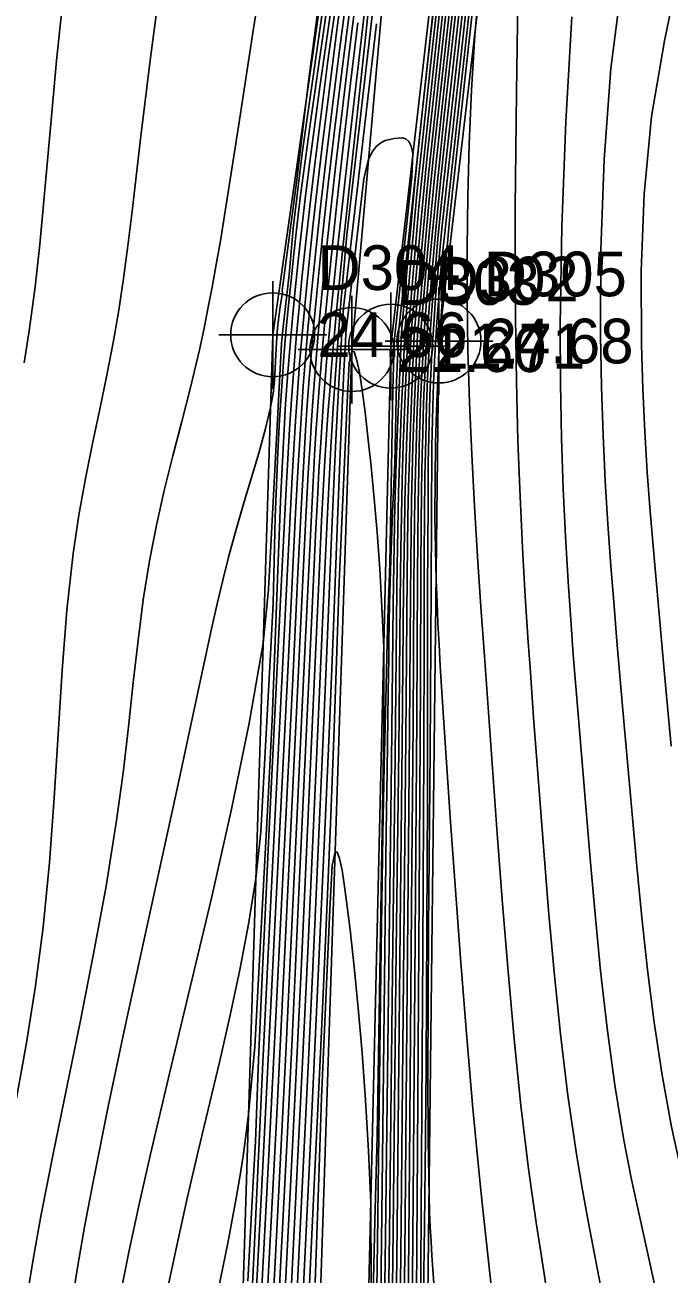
# Model space of a CAD drawing. Extents: x 2356077 to 2359823, y 225951 to 227822.
# Drawn here: x 2356274.1 to 2356310.1, y 227296.2 to 227366 of the extents above; entities that cross this region are included whole.
import ezdxf

# ---------------------------------------------------------------- set-up
doc = ezdxf.new("R2010")
doc.units = 0
for name, color, linetype in [('DTM Contours Major', 7, 'Continuous'), ('DTM Contours Minor', 7, 'Continuous'), ('Exist DTM Breakline', 7, 'Continuous'), ('Exist DTM Breakline Cogo Elevation', 7, 'Continuous'), ('Exist DTM Breakline Cogo Number', 7, 'Continuous'), ('Exist DTM Breakline Cogo Point CELL', 7, 'Continuous')]:
    doc.layers.add(name, color=color, linetype=linetype)

msp = doc.modelspace()

# ---------------------------------------------------------------- linework, layer by layer
at = {"layer": 'DTM Contours Major'}
for points in [[(2356293.879, 227385.567), (2356290.551, 227362.287), (2356290.026, 227358.377), (2356289.795, 227356.475), (2356289.586, 227354.692), (2356289.398, 227353.009), (2356289.229, 227351.408), (2356289.079, 227349.871), (2356288.945, 227348.381), (2356288.803, 227346.604), (2356288.68, 227344.845), (2356288.573, 227343.075), (2356288.479, 227341.27), (2356288.394, 227339.402), (2356288.278, 227336.528), (2356287.934, 227327.198), (2356287.721, 227323.166), (2356286.953, 227308.924), (2356286.605, 227305.15), (2356286.458, 227303.94), (2356286.302, 227302.806), (2356286.12, 227301.634), (2356285.921, 227300.468), (2356285.444, 227297.94), (2356284.909, 227295.318)], [(2356296.203, 227293.656), (2356296.335, 227314.38), (2356296.393, 227325.41), (2356296.409, 227331.745), (2356296.422, 227336.377), (2356296.437, 227338.628), (2356296.462, 227340.803), (2356296.5, 227342.879), (2356296.525, 227343.852), (2356296.554, 227344.803), (2356296.589, 227345.741), (2356296.63, 227346.673), (2356296.679, 227347.607), (2356296.735, 227348.552), (2356296.828, 227349.891), (2356296.937, 227351.282), (2356297.063, 227352.742), (2356297.207, 227354.286), (2356297.367, 227355.931), (2356297.534, 227357.502), (2356299.95, 227379.437)], [(2356293.994, 227294.945), (2356294.091, 227302.669), (2356294.3, 227320.955), (2356294.341, 227324.336), (2356294.409, 227328.754), (2356294.417, 227329.669), (2356294.438, 227330.689), (2356294.445, 227331.626), (2356294.487, 227333.656), (2356294.556, 227336.153), (2356294.655, 227338.804), (2356294.785, 227341.54), (2356294.864, 227346.061), (2356294.996, 227349.009), (2356297.497, 227372.248)], [(2356281.756, 227368.857), (2356281.128, 227364.188), (2356280.602, 227359.82), (2356280.109, 227355.617), (2356279.871, 227353.693), (2356279.625, 227351.857), (2356279.361, 227350.089), (2356279.069, 227348.367), (2356278.701, 227346.462), (2356278.305, 227344.562), (2356277.899, 227342.641), (2356277.502, 227340.673), (2356277.134, 227338.633), (2356276.812, 227336.493), (2356276.463, 227333.315), (2356276.199, 227329.945), (2356275.756, 227322.841), (2356275.489, 227319.211), (2356275.136, 227315.599), (2356274.707, 227312.329), (2356274.201, 227309.14), (2356273.652, 227306.056)], [(2356294.979, 227285.33), (2356295.134, 227299.127), (2356295.298, 227316.698), (2356295.396, 227326.226), (2356295.467, 227335.242), (2356295.487, 227336.884), (2356295.512, 227338.524), (2356295.545, 227340.184), (2356295.589, 227341.863), (2356295.646, 227343.57), (2356295.786, 227347.005), (2356295.865, 227348.746), (2356296.121, 227351.654), (2356296.357, 227354.441), (2356296.624, 227357.306), (2356296.931, 227360.25), (2356297.85, 227368.766)], [(2356306.26, 227295.582), (2356305.573, 227299.18), (2356305.236, 227301.023), (2356304.916, 227302.92), (2356304.441, 227306.207), (2356304.031, 227309.621), (2356303.676, 227313.086), (2356303.368, 227316.528), (2356303.097, 227319.872), (2356302.528, 227327.332), (2356302.327, 227330.114), (2356302.229, 227331.531), (2356302.064, 227334.091), (2356301.909, 227336.799), (2356301.77, 227339.684), (2356301.654, 227342.778), (2356301.566, 227346.108), (2356301.513, 227349.706), (2356301.504, 227355.809), (2356301.567, 227362.261), (2356301.674, 227368.692)], [(2356292.614, 227367.596), (2356292.227, 227364.49), (2356291.848, 227361.361), (2356291.486, 227358.258), (2356291.147, 227355.23), (2356290.841, 227352.327), (2356290.577, 227349.597), (2356290.443, 227348.091), (2356290.325, 227346.65), (2356290.22, 227345.262), (2356290.126, 227343.914), (2356290.041, 227342.594), (2356289.964, 227341.29), (2356289.816, 227338.527), (2356289.294, 227327.626), (2356288.209, 227305.516), (2356287.918, 227299.885), (2356287.01, 227282.968)], [(2356293.752, 227366.092), (2356291.919, 227350.224), (2356291.8, 227348.482), (2356291.649, 227346.014), (2356291.499, 227343.205), (2356291.406, 227341.241), (2356291.243, 227337.409), (2356290.984, 227331.03), (2356290.741, 227325.395), (2356290.288, 227315.318), (2356289.956, 227308.197), (2356289.588, 227300.646), (2356289.045, 227289.662)]]:
    msp.add_lwpolyline(points, dxfattribs=at)
at = {"layer": 'DTM Contours Minor'}
for points in [[(2356297.06, 227403.217), (2356294.536, 227391.919), (2356294.285, 227390.517), (2356293.936, 227388.706), (2356293.617, 227386.973), (2356289.598, 227358.862), (2356289.102, 227354.646), (2356288.874, 227352.091), (2356288.515, 227348.987), (2356288.452, 227348.233), (2356287.87, 227337.279), (2356287.726, 227334.469), (2356287.421, 227331.484), (2356286.647, 227327.002), (2356285.661, 227322.195), (2356284.539, 227317.224), (2356283.358, 227312.248), (2356282.196, 227307.427), (2356281.129, 227302.922), (2356280.498, 227300.127), (2356279.944, 227297.532), (2356279.467, 227295.119)], [(2356294.736, 227283.986), (2356294.913, 227298.908), (2356295.08, 227315.51), (2356295.194, 227325.862), (2356295.27, 227334.565), (2356295.31, 227337.621), (2356295.344, 227339.403), (2356295.39, 227341.22), (2356295.45, 227343.082), (2356295.602, 227346.847), (2356295.689, 227348.779), (2356295.977, 227352.041), (2356296.243, 227355.154), (2356296.546, 227358.345), (2356297.828, 227370.233), (2356298.098, 227372.532), (2356298.371, 227374.79), (2356298.651, 227377.021), (2356298.942, 227379.239), (2356299.239, 227381.44), (2356300.095, 227389.419), (2356300.286, 227391.058), (2356301.779, 227401.927)], [(2356293.728, 227386.131), (2356290.059, 227360.468), (2356289.497, 227356.373), (2356289.307, 227354.748), (2356289.135, 227353.216), (2356288.98, 227351.763), (2356288.841, 227350.377), (2356288.716, 227349.044), (2356288.605, 227347.749), (2356288.459, 227345.833), (2356288.339, 227343.963), (2356288.242, 227342.126), (2356288.163, 227340.31), (2356288.1, 227338.503), (2356288.036, 227336.104), (2356287.985, 227333.706), (2356287.854, 227331.217), (2356287.299, 227320.936), (2356287.013, 227318.317), (2356286.606, 227315.771), (2356286.122, 227313.225), (2356285.579, 227310.682), (2356284.998, 227308.143), (2356283.798, 227303.09), (2356283.206, 227300.531), (2356282.641, 227297.989), (2356282.111, 227295.469)], [(2356300.334, 227294.036), (2356299.661, 227300.172), (2356299.528, 227301.439), (2356299.139, 227305.48), (2356298.777, 227309.67), (2356298.443, 227313.871), (2356298.142, 227317.943), (2356297.875, 227321.749), (2356297.482, 227327.607), (2356297.318, 227330.202), (2356297.248, 227331.412), (2356297.187, 227332.598), (2356297.134, 227333.786), (2356297.088, 227335.002), (2356297.041, 227336.719), (2356297.016, 227338.567), (2356297.028, 227340.648), (2356297.045, 227342.658), (2356297.115, 227344.969), (2356297.229, 227347.481), (2356297.315, 227348.979), (2356297.416, 227350.553), (2356297.87, 227355.511), (2356301.243, 227386.147)], [(2356297.019, 227294.932), (2356296.901, 227296.469), (2356296.846, 227297.254), (2356296.799, 227298.038), (2356296.757, 227298.841), (2356296.722, 227299.685), (2356296.692, 227300.587), (2356296.636, 227303.696), (2356296.623, 227307.394), (2356296.666, 227315.544), (2356296.751, 227325.453), (2356296.798, 227334.577), (2356296.844, 227342.467), (2356296.892, 227344.702), (2356296.937, 227345.98), (2356296.994, 227347.241), (2356297.064, 227348.513), (2356297.123, 227349.417), (2356297.19, 227350.348), (2356297.265, 227351.318), (2356297.349, 227352.334), (2356297.433, 227353.259), (2356297.489, 227353.738), (2356300.433, 227380.463)], [(2356296.302, 227289.666), (2356296.433, 227298.949), (2356296.488, 227303.871), (2356296.524, 227307.844), (2356296.552, 227311.788), (2356296.574, 227315.639), (2356296.599, 227322.792), (2356296.605, 227329.495), (2356296.603, 227334.45), (2356296.631, 227339.301), (2356296.648, 227341.546), (2356296.691, 227343.71), (2356296.741, 227345.325), (2356296.771, 227346.113), (2356296.807, 227346.896), (2356296.848, 227347.682), (2356296.895, 227348.474), (2356296.97, 227349.595), (2356297.058, 227350.758), (2356297.16, 227351.975), (2356297.275, 227353.262), (2356297.404, 227354.634), (2356300.187, 227379.908)], [(2356294.57, 227375.735), (2356292.096, 227354.291), (2356291.767, 227350.486), (2356291.594, 227348.298), (2356291.446, 227346.254), (2356291.317, 227344.311), (2356291.204, 227342.415), (2356291.104, 227340.565), (2356291.014, 227338.748), (2356290.852, 227335.163), (2356290.496, 227327.089), (2356289.913, 227314.252), (2356289.604, 227307.663), (2356289.332, 227302.081), (2356288.759, 227290.746)], [(2356295.465, 227288.036), (2356295.602, 227302.409), (2356295.733, 227319.059), (2356295.799, 227326.976), (2356295.845, 227334.709), (2356295.861, 227336.603), (2356295.882, 227338.47), (2356295.913, 227340.307), (2356295.943, 227341.711), (2356295.982, 227343.107), (2356296.031, 227344.505), (2356296.154, 227347.311), (2356296.217, 227348.688), (2356296.585, 227353.08), (2356296.79, 227355.334), (2356297.018, 227357.666), (2356297.269, 227360.064), (2356297.534, 227362.519), (2356298.969, 227375.568)], [(2356295.708, 227289.417), (2356295.824, 227302.795), (2356296, 227327.353), (2356296.038, 227335.265), (2356296.054, 227337.278), (2356296.077, 227339.251), (2356296.11, 227341.174), (2356296.138, 227342.442), (2356296.174, 227343.694), (2356296.219, 227344.939), (2356296.273, 227346.188), (2356296.337, 227347.447), (2356296.394, 227348.665), (2356296.704, 227352.473), (2356296.884, 227354.459), (2356297.085, 227356.533), (2356297.305, 227358.705), (2356297.542, 227360.934), (2356299.135, 227375.391)], [(2356295.962, 227292.385), (2356296.046, 227303.171), (2356296.176, 227323.052), (2356296.208, 227329.258), (2356296.232, 227335.826), (2356296.247, 227337.958), (2356296.271, 227340.032), (2356296.306, 227342.033), (2356296.333, 227343.157), (2356296.365, 227344.26), (2356296.405, 227345.35), (2356296.452, 227346.438), (2356296.569, 227348.622), (2356296.687, 227350.219), (2356296.819, 227351.858), (2356296.971, 227353.573), (2356297.143, 227355.379), (2356297.333, 227357.291), (2356297.537, 227359.211), (2356299.311, 227375.313)], [(2356295.223, 227286.678), (2356295.355, 227299.345), (2356295.448, 227310.197), (2356295.537, 227320.124), (2356295.597, 227326.599), (2356295.649, 227334.149), (2356295.665, 227335.923), (2356295.686, 227337.679), (2356295.713, 227339.421), (2356295.745, 227340.956), (2356295.786, 227342.494), (2356295.839, 227344.046), (2356295.97, 227347.163), (2356296.041, 227348.718), (2356296.261, 227351.266), (2356296.466, 227353.736), (2356296.7, 227356.283), (2356296.965, 227358.905), (2356297.545, 227364.295), (2356298.511, 227373.084)], [(2356287.788, 227371.451), (2356286.889, 227365.827), (2356286.049, 227360.35), (2356285.268, 227355.371), (2356285.036, 227353.967), (2356284.806, 227352.637), (2356284.576, 227351.371), (2356284.344, 227350.16), (2356284.107, 227348.995), (2356283.862, 227347.865), (2356283.383, 227345.837), (2356282.885, 227343.872), (2356282.387, 227341.942), (2356281.906, 227340.019), (2356281.461, 227338.076), (2356281.07, 227336.084), (2356280.728, 227333.904), (2356280.437, 227331.635), (2356280.172, 227329.271), (2356279.903, 227326.807), (2356279.602, 227324.24), (2356279.243, 227321.565), (2356278.654, 227317.894), (2356277.959, 227314.112), (2356277.205, 227310.302), (2356275.696, 227302.932), (2356275.031, 227299.54), (2356274.671, 227297.564), (2356274.362, 227295.697)], [(2356293.601, 227371.25), (2356292.353, 227360.523), (2356291.94, 227356.869), (2356291.559, 227353.355), (2356291.23, 227350.089), (2356291.104, 227348.738), (2356290.99, 227347.449), (2356290.888, 227346.21), (2356290.796, 227345.012), (2356290.713, 227343.845), (2356290.637, 227342.699), (2356290.54, 227341.094), (2356290.452, 227339.501), (2356290.371, 227337.906), (2356290.145, 227332.999), (2356289.426, 227317.539), (2356289.041, 227309.354), (2356288.767, 227303.768), (2356288.475, 227298.059), (2356287.889, 227286.896)], [(2356294.002, 227279.937), (2356294.255, 227298.282), (2356294.423, 227311.905), (2356294.591, 227324.864), (2356294.685, 227333.663), (2356294.734, 227336.973), (2356294.782, 227339.211), (2356294.849, 227341.534), (2356294.943, 227343.958), (2356295.157, 227348.839), (2356295.529, 227353.096), (2356295.894, 227357.208), (2356296.345, 227361.478), (2356296.802, 227365.725), (2356297.249, 227369.7)], [(2356294.492, 227282.642), (2356294.693, 227298.691), (2356294.861, 227314.316), (2356294.993, 227325.51), (2356295.071, 227333.89), (2356295.108, 227336.707), (2356295.142, 227338.611), (2356295.188, 227340.566), (2356295.252, 227342.583), (2356295.418, 227346.701), (2356295.515, 227348.829), (2356296.122, 227355.868), (2356296.482, 227359.417), (2356297.59, 227369.712)], [(2356290.775, 227369.122), (2356289.964, 227362.871), (2356289.284, 227357.226), (2356288.493, 227351.194), (2356288.506, 227351.064), (2356288.37, 227350.287), (2356288.233, 227349.099), (2356288.163, 227348.287), (2356288.049, 227346.14), (2356287.98, 227345.423), (2356287.829, 227344.648), (2356287.535, 227343.404), (2356287.179, 227342.102), (2356286.778, 227340.739), (2356286.351, 227339.315), (2356285.914, 227337.828), (2356285.487, 227336.277), (2356285.164, 227334.999), (2356284.85, 227333.669), (2356284.538, 227332.276), (2356284.221, 227330.809), (2356283.54, 227327.611), (2356282.673, 227323.606), (2356280.718, 227314.672), (2356279.723, 227310.065), (2356278.779, 227305.581), (2356277.933, 227301.379), (2356277.474, 227298.959), (2356277.073, 227296.7), (2356276.734, 227294.588)], [(2356292.019, 227369.315), (2356291.528, 227365.599), (2356291.068, 227362.01), (2356290.763, 227359.546), (2356290.481, 227357.191), (2356290.224, 227354.939), (2356289.991, 227352.786), (2356289.784, 227350.725), (2356289.601, 227348.75), (2356289.462, 227347.083), (2356289.34, 227345.465), (2356289.232, 227343.883), (2356289.136, 227342.326), (2356289.048, 227340.779), (2356288.857, 227337.094), (2356288.472, 227329.313), (2356287.742, 227314.885), (2356287.412, 227308.048), (2356286.926, 227297.561), (2356286.722, 227293.372)], [(2356293.556, 227369.361), (2356293.154, 227365.503), (2356292.299, 227357.569), (2356291.896, 227353.762), (2356291.544, 227350.24), (2356291.429, 227349.001), (2356291.323, 227347.815), (2356291.227, 227346.673), (2356291.139, 227345.568), (2356291.059, 227344.492), (2356290.985, 227343.437), (2356290.874, 227341.707), (2356290.777, 227340), (2356290.689, 227338.306), (2356290.53, 227334.909), (2356290.035, 227323.936), (2356289.542, 227313.186), (2356289.255, 227307.117), (2356288.977, 227301.488), (2356288.197, 227286.296)], [(2356303.388, 227294.406), (2356302.93, 227297.438), (2356302.698, 227298.961), (2356302.47, 227300.51), (2356302.251, 227302.101), (2356301.822, 227305.634), (2356301.44, 227309.338), (2356301.099, 227313.123), (2356300.793, 227316.903), (2356300.516, 227320.588), (2356299.778, 227330.759), (2356299.584, 227333.503), (2356299.397, 227336.3), (2356299.225, 227339.142), (2356299.073, 227342.023), (2356298.95, 227344.936), (2356298.863, 227347.871), (2356298.819, 227350.702), (2356298.816, 227353.558), (2356298.855, 227356.451), (2356298.938, 227359.391), (2356299.065, 227362.389), (2356299.238, 227365.457), (2356299.573, 227369.303)], [(2356310.218, 227325.729), (2356309.803, 227330.161), (2356309.401, 227334.584), (2356309.216, 227336.688), (2356309.039, 227338.829), (2356308.877, 227341.028), (2356308.737, 227343.304), (2356308.627, 227345.677), (2356308.553, 227348.168), (2356308.534, 227352.276), (2356308.694, 227356.57), (2356309.106, 227360.905), (2356309.843, 227365.139), (2356310.702, 227369.321)], [(2356292.486, 227368.693), (2356292.108, 227365.753), (2356291.742, 227362.836), (2356291.392, 227359.956), (2356291.064, 227357.139), (2356290.761, 227354.411), (2356290.489, 227351.798), (2356290.253, 227349.325), (2356290.117, 227347.758), (2356289.996, 227346.254), (2356289.89, 227344.798), (2356289.795, 227343.38), (2356289.71, 227341.985), (2356289.563, 227339.327), (2356289.369, 227335.382), (2356289.103, 227329.842), (2356288.158, 227310.964), (2356287.746, 227302.883), (2356286.96, 227288.126)], [(2356294.247, 227281.295), (2356294.473, 227298.48), (2356294.643, 227313.114), (2356294.792, 227325.172), (2356294.887, 227334.49), (2356294.904, 227335.776), (2356294.938, 227337.809), (2356294.986, 227339.905), (2356295.051, 227342.078), (2356295.14, 227344.34), (2356295.235, 227346.567), (2356295.342, 227348.891), (2356295.675, 227352.809), (2356296.003, 227356.592), (2356296.845, 227364.451), (2356297.247, 227368.185)], [(2356312.513, 227294.883), (2356311.338, 227299.578), (2356310.76, 227301.986), (2356310.229, 227304.442), (2356309.701, 227307.339), (2356309.259, 227310.277), (2356308.887, 227313.224), (2356308.571, 227316.146), (2356308.295, 227319.014), (2356307.514, 227327.726), (2356307.181, 227331.588), (2356307.02, 227333.547), (2356306.843, 227335.799), (2356306.676, 227338.128), (2356306.528, 227340.558), (2356306.404, 227343.11), (2356306.313, 227345.809), (2356306.262, 227348.677), (2356306.282, 227353.467), (2356306.46, 227358.512), (2356306.844, 227363.605), (2356307.476, 227368.54)], [(2356276.281, 227367.741), (2356275.891, 227364.046), (2356275.639, 227361.32), (2356275.186, 227356.191), (2356274.952, 227353.756), (2356274.69, 227351.387), (2356274.382, 227349.07), (2356274.081, 227347.152)], [(2356291.609, 227368.065), (2356291.037, 227364.025), (2356290.546, 227360.154), (2356290.278, 227357.959), (2356290.033, 227355.885), (2356289.812, 227353.917), (2356289.612, 227352.041), (2356289.434, 227350.243), (2356289.277, 227348.509), (2356289.136, 227346.788), (2356289.012, 227345.103), (2356288.902, 227343.438), (2356288.803, 227341.778), (2356288.711, 227340.105), (2356288.473, 227335.391), (2356287.743, 227320.718), (2356287.549, 227316.707), (2356287.367, 227312.815), (2356287.167, 227308.194), (2356286.989, 227303.619), (2356286.893, 227301.715), (2356286.565, 227295.822)], [(2356292.019, 227367.164), (2356291.595, 227363.887), (2356291.256, 227361.184), (2356290.938, 227358.562), (2356290.644, 227356.03), (2356290.376, 227353.593), (2356290.136, 227351.261), (2356289.927, 227349.04), (2356289.789, 227347.421), (2356289.668, 227345.858), (2356289.561, 227344.34), (2356289.465, 227342.852), (2356289.379, 227341.383), (2356289.238, 227338.75), (2356288.789, 227329.544), (2356288.122, 227316.435), (2356287.398, 227302.242), (2356286.766, 227290.065)], [(2356292.715, 227366.154), (2356292.31, 227362.781), (2356291.913, 227359.388), (2356291.538, 227356.051), (2356291.196, 227352.847), (2356290.901, 227349.853), (2356290.771, 227348.419), (2356290.655, 227347.049), (2356290.552, 227345.732), (2356290.459, 227344.456), (2356290.375, 227343.212), (2356290.298, 227341.986), (2356290.213, 227340.5), (2356290.134, 227339.013), (2356289.987, 227335.993), (2356289.627, 227328.291), (2356288.682, 227308.559), (2356288.429, 227303.455), (2356288.108, 227297.245), (2356287.242, 227280.941)], [(2356309.379, 227295.233), (2356308.453, 227299.38), (2356307.999, 227301.508), (2356307.575, 227303.693), (2356307.067, 227306.783), (2356306.638, 227309.956), (2356306.272, 227313.157), (2356305.959, 227316.333), (2356305.684, 227319.429), (2356305.007, 227327.508), (2356304.744, 227330.83), (2356304.618, 227332.524), (2356304.453, 227334.922), (2356304.302, 227337.44), (2356304.174, 227340.105), (2356304.077, 227342.943), (2356304.02, 227345.982), (2356304.01, 227349.248), (2356304.101, 227354.766), (2356304.321, 227360.606), (2356304.666, 227366.479)], [(2356293.666, 227287.499), (2356293.814, 227297.991), (2356294, 227313.102), (2356294.054, 227316.94), (2356294.115, 227320.795), (2356294.186, 227324.596), (2356294.286, 227329.099), (2356294.376, 227332.33), (2356294.497, 227335.906), (2356294.542, 227338.037), (2356294.675, 227345.618), (2356294.744, 227348.332), (2356295.735, 227357.537), (2356295.789, 227358.843), (2356295.695, 227359.251), (2356295.56, 227359.512), (2356295.39, 227359.656), (2356295.191, 227359.712), (2356294.97, 227359.708), (2356294.732, 227359.675), (2356294.491, 227359.632), (2356294.246, 227359.564), (2356294, 227359.445), (2356293.76, 227359.251), (2356293.531, 227358.957), (2356293.316, 227358.537), (2356293.047, 227357.433), (2356292.048, 227348.802), (2356292.015, 227348.323), (2356291.928, 227346.702), (2356291.828, 227344.636), (2356291.737, 227342.553), (2356291.573, 227338.349), (2356291.331, 227331.92), (2356291.142, 227327.29), (2356290.832, 227320.161), (2356290.483, 227312.472), (2356290.045, 227303.222), (2356289.469, 227291.356)], [(2356293.553, 227294.271), (2356293.67, 227299.177), (2356293.779, 227303.248), (2356293.785, 227303.91), (2356294.173, 227326.73), (2356294.155, 227331.238), (2356294.061, 227333.487), (2356293.939, 227335.627), (2356293.795, 227337.655), (2356293.633, 227339.565), (2356293.459, 227341.353), (2356293.279, 227343.014), (2356293.115, 227344.393), (2356292.953, 227345.612), (2356292.796, 227346.615), (2356292.646, 227347.351), (2356292.505, 227347.764), (2356292.378, 227347.801), (2356292.221, 227347.152), (2356292.108, 227344.944), (2356291.668, 227334.883), (2356291.526, 227330.487), (2356291.373, 227326.198), (2356291.203, 227321.826), (2356291.022, 227317.447), (2356290.835, 227313.139), (2356290.647, 227308.977), (2356290.263, 227300.793), (2356289.193, 227278.208)], [(2356293.463, 227295.718), (2356293.43, 227300.208), (2356293.307, 227303.111), (2356293.143, 227305.912), (2356292.948, 227308.58), (2356292.733, 227311.083), (2356292.507, 227313.387), (2356292.279, 227315.463), (2356292.124, 227316.756), (2356291.974, 227317.878), (2356291.83, 227318.788), (2356291.694, 227319.441), (2356291.566, 227319.795), (2356291.448, 227319.808), (2356291.28, 227319.051), (2356291.15, 227316.597), (2356290.793, 227308.619), (2356290.685, 227306.086), (2356290.52, 227301.062), (2356290.325, 227295.74)]]:
    msp.add_lwpolyline(points, dxfattribs=at)
at = {"layer": 'Exist DTM Breakline'}
for points in [[(2356283.803, 227214.802), (2356287.956, 227348.715), (2356293.952, 227390.832), (2356298.591, 227417.834), (2356291.196, 227424.341), (2356295.705, 227436.016), (2356296.757, 227465.544)], [(2356295.621, 227207.583), (2356297.242, 227348.364), (2356302.055, 227389.57), (2356309.363, 227416.032), (2356303.192, 227424.489), (2356298.03, 227426.53), (2356300.619, 227435.032), (2356300.59, 227462.967)], [(2356287.895, 227212.755), (2356292.38, 227347.885), (2356296.265, 227392.1), (2356301.287, 227414.937)], [(2356291.332, 227210.358), (2356294.548, 227348.076), (2356299.49, 227390.957), (2356303.923, 227414.094)]]:
    msp.add_lwpolyline(points, dxfattribs=at)
at = {"layer": 'Exist DTM Breakline Cogo Point CELL'}
for points in [[(2356287.956, 227351.715), (2356287.956, 227345.715), (2356287.956, 227348.715), (2356290.956, 227348.715), (2356284.956, 227348.715)], [(2356292.38, 227350.885), (2356292.38, 227344.885), (2356292.38, 227347.885), (2356295.38, 227347.885), (2356289.38, 227347.885)], [(2356294.548, 227351.076), (2356294.548, 227345.076), (2356294.548, 227348.076), (2356297.548, 227348.076), (2356291.548, 227348.076)], [(2356297.242, 227351.364), (2356297.242, 227345.364), (2356297.242, 227348.364), (2356300.242, 227348.364), (2356294.242, 227348.364)]]:
    msp.add_lwpolyline(points, dxfattribs=at)
for centre in [(2356287.956, 227348.715), (2356297.242, 227348.364), (2356292.38, 227347.885), (2356294.548, 227348.076)]:
    msp.add_circle(centre, 2.344, dxfattribs=at)

# ---------------------------------------------------------------- texts
at = {"layer": 'Exist DTM Breakline Cogo Elevation'}
for s, p in [('24.66', (2356290.456, 227347.465)), ('21.71', (2356297.048, 227346.826)), ('24.68', (2356299.742, 227347.114)), ('21.60', (2356294.88, 227346.635))]:
    msp.add_text(s, height=2.5, dxfattribs=at).set_placement(p)
at = {"layer": 'Exist DTM Breakline Cogo Number'}
for s, p in [('D304', (2356290.456, 227351.215)), ('D303', (2356294.88, 227350.385)), ('D302', (2356297.048, 227350.576)), ('D305', (2356299.742, 227350.864))]:
    msp.add_text(s, height=2.5, dxfattribs=at).set_placement(p)

doc.saveas('drawing.dxf')
